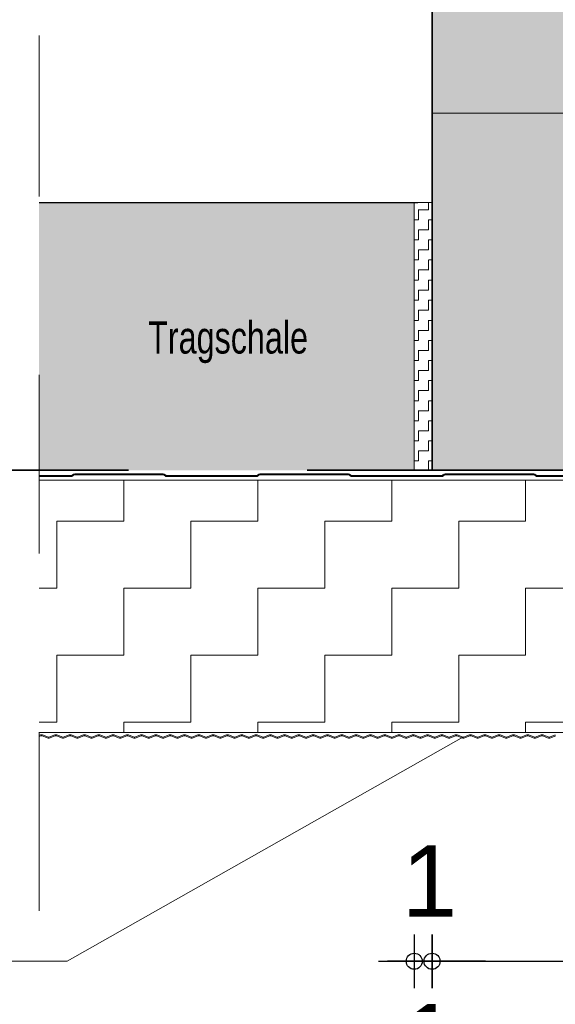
# Model space of a CAD drawing. Header units: metres. Extents: x 1316.5 to 1415.3, y -94.1 to -52.
# Tile 603 of 656: x 1410.279 to 1410.579, y -71.258 to -70.707. Entities that reach past the tile are written whole.
import ezdxf

# ---------------------------------------------------------------- set-up
doc = ezdxf.new("R2010")
doc.units = ezdxf.units.M
doc.header["$PDMODE"] = 65
for name, pattern in [('AUSGEZOGEN', [0]), ('GETRENNT2_S6', [0.12, 0.07, -0.01, 0.01, -0.01, 0.01, -0.01]), ('STRICHLINIE2_S3', [0.055, 0.04, -0.015]), ('STRICHPUNKT2_S5', [0.1, 0.07, -0.01, 0.01, -0.01])]:
    doc.linetypes.add(name, pattern=pattern)
doc.layers.add('XR$5$_42143', color=7, linetype='Continuous')
doc.layers.add('XR$5$_42154', color=7, linetype='Continuous')
for name, color, linetype, lineweight in [('XR$5$Achsen', 4, 'AUSGEZOGEN', 13), ('XR$5$Fenster', 3, 'AUSGEZOGEN', 18), ('XR$5$Maßlinie 1_50', 7, 'AUSGEZOGEN', 25), ('XR$5$Muster', 4, 'AUSGEZOGEN', 13), ('XR$5$Möblierung', 4, 'AUSGEZOGEN', 13), ('XR$5$STANDARD_1', 7, 'AUSGEZOGEN', 25), ('XR$5$Text 1_100', 3, 'AUSGEZOGEN', 18), ('XR$5$Türen', 3, 'AUSGEZOGEN', 18), ('XR$5$Wand Mauerwerk nt', 7, 'AUSGEZOGEN', 25), ('XR$5$Wand Mauerwerk tr_1', 42, 'AUSGEZOGEN', 18)]:
    doc.layers.add(name, color=color, linetype=linetype, lineweight=lineweight)
doc.styles.add('ARIAL', font='arial.ttf')
doc.dimstyles.new('DIMSTYLE_4', dxfattribs={"dimtxt": 0.04, "dimasz": 0.03, "dimexe": 0, "dimexo": 1e-06, "dimgap": 0.02, "dimtad": 2, "dimdec": 1, "dimlfac": 100, "dimrnd": 0.5, "dimzin": 4, "dimdsep": 46, "dimtxsty": 'ARIAL', "dimblk1": 'ALL_ML_KREIS', "dimblk2": 'ALL_ML_KREIS', "dimsah": 1, "dimcen": 0, "dimse1": 1, "dimse2": 1, "dimclrd": 7, "dimclre": 7, "dimclrt": 7, "dimadec": 0, "dimazin": 0, "dimtfac": 1, "dimtdec": 0, "dimtix": 1, "dimtmove": 2, "dimatfit": 3, "dimfxl": 0, "dimtzin": 0, "dimlwd": 0, "dimlwe": 25, "dimarcsym": 0})
doc.dimstyles.new('DIMSTYLE_5', dxfattribs={"dimtxt": 0.04, "dimasz": 0.03, "dimexe": 0, "dimexo": 1e-06, "dimgap": 0.02, "dimtad": 2, "dimdec": 1, "dimlfac": 100, "dimrnd": 0.5, "dimzin": 4, "dimdsep": 46, "dimtxsty": 'ARIAL', "dimblk1": 'ALL_ML_KREIS', "dimblk2": 'ALL_ML_KREIS', "dimsah": 1, "dimcen": 0, "dimse1": 1, "dimse2": 1, "dimclrd": 7, "dimclre": 7, "dimclrt": 7, "dimadec": 0, "dimazin": 0, "dimtfac": 1, "dimtdec": 0, "dimtix": 1, "dimtmove": 2, "dimatfit": 3, "dimfxl": 0, "dimtvp": 1.2, "dimtzin": 0, "dimlwd": 0, "dimlwe": 25, "dimarcsym": 0})

# ---------------------------------------------------------------- blocks, each defined once
blk = doc.blocks.new('ALL_ML_KREIS')
at = {"color": 0, "linetype": 'ByBlock', "lineweight": -2}
for p, q in [((0, -0.5), (0, 0.5)), ((-1, 0), (0.5, 0))]:
    blk.add_line(p, q, dxfattribs=at)
blk.add_circle((0, 0), 0.15, dxfattribs=at)
blk = doc.blocks.new('*D553')
at = {"layer": 'DEFPOINTS', "color": 7, "linetype": 'AUSGEZOGEN', "lineweight": 25, "transparency": 33554687}
for p in [(1410.50011, -71.02098), (1410.51011, -71.02098), (1410.50011, -71.23385)]:
    blk.add_point(p, dxfattribs=at)
at = {"layer": 'XR$5$Maßlinie 1_50', "color": 7, "linetype": 'AUSGEZOGEN', "lineweight": -2, "transparency": 33554687}
blk.add_line((1410.50011, -71.23385), (1410.51011, -71.23385), dxfattribs=at)
at = {"layer": 'XR$5$Maßlinie 1_50', "color": 7, "linetype": 'AUSGEZOGEN', "lineweight": 25, "transparency": 33554687, "xscale": 0.03, "yscale": 0.03, "zscale": 0.03}
blk.add_blockref('ALL_ML_KREIS', (1410.51011, -71.23385), dxfattribs=at)
at = {"layer": 'XR$5$Maßlinie 1_50', "color": 7, "linetype": 'AUSGEZOGEN', "lineweight": 25, "transparency": 33554687, "xscale": 0.03, "yscale": 0.03, "zscale": 0.03, "rotation": 180}
blk.add_blockref('ALL_ML_KREIS', (1410.50011, -71.23385), dxfattribs=at)
at = {"layer": 'XR$5$Maßlinie 1_50', "color": 7, "linetype": 'AUSGEZOGEN', "lineweight": 25, "transparency": 33554687, "insert": (1410.5087, -71.18885), "char_height": 0.04, "width": 0.12, "attachment_point": 5, "style": 'ARIAL'}
blk.add_mtext('\\A1;{\\A1;{1\\H0.026400;\\S^ ;}}', dxfattribs=at)
blk = doc.blocks.new('*D554')
at = {"layer": 'DEFPOINTS', "color": 7, "linetype": 'AUSGEZOGEN', "lineweight": 25, "transparency": 33554687}
for p in [(1410.51011, -71.02098), (1411.21011, -71.02098), (1410.51011, -71.23385)]:
    blk.add_point(p, dxfattribs=at)
at = {"layer": 'XR$5$Maßlinie 1_50', "color": 7, "linetype": 'AUSGEZOGEN', "lineweight": -2, "transparency": 33554687}
blk.add_line((1410.51011, -71.23385), (1411.21011, -71.23385), dxfattribs=at)
at = {"layer": 'XR$5$Maßlinie 1_50', "color": 7, "linetype": 'AUSGEZOGEN', "lineweight": 25, "transparency": 33554687, "xscale": 0.03, "yscale": 0.03, "zscale": 0.03, "rotation": 180}
blk.add_blockref('ALL_ML_KREIS', (1410.51011, -71.23385), dxfattribs=at)
at = {"layer": 'XR$5$Maßlinie 1_50', "color": 7, "linetype": 'AUSGEZOGEN', "lineweight": 25, "transparency": 33554687, "xscale": 0.03, "yscale": 0.03, "zscale": 0.03}
blk.add_blockref('ALL_ML_KREIS', (1411.21011, -71.23385), dxfattribs=at)
at = {"layer": 'XR$5$Maßlinie 1_50', "color": 7, "linetype": 'AUSGEZOGEN', "lineweight": 25, "transparency": 33554687, "insert": (1410.85837, -71.20316), "char_height": 0.04, "width": 0.16, "attachment_point": 5, "style": 'ARIAL'}
blk.add_mtext('\\A1;{\\A1;{70\\H0.026400;\\S^ ;}}', dxfattribs=at)
blk = doc.blocks.new('*D556')
at = {"layer": 'DEFPOINTS', "color": 7, "linetype": 'AUSGEZOGEN', "lineweight": 25, "transparency": 33554687}
for p in [(1410.50011, -71.02098), (1410.51011, -71.14453), (1410.50011, -71.3227)]:
    blk.add_point(p, dxfattribs=at)
at = {"layer": 'XR$5$Maßlinie 1_50', "color": 7, "linetype": 'AUSGEZOGEN', "lineweight": -2, "transparency": 33554687}
blk.add_line((1410.50011, -71.3227), (1410.51011, -71.3227), dxfattribs=at)
at = {"layer": 'XR$5$Maßlinie 1_50', "color": 7, "linetype": 'AUSGEZOGEN', "lineweight": 25, "transparency": 33554687, "xscale": 0.03, "yscale": 0.03, "zscale": 0.03}
blk.add_blockref('ALL_ML_KREIS', (1410.51011, -71.3227), dxfattribs=at)
at = {"layer": 'XR$5$Maßlinie 1_50', "color": 7, "linetype": 'AUSGEZOGEN', "lineweight": 25, "transparency": 33554687, "xscale": 0.03, "yscale": 0.03, "zscale": 0.03, "rotation": 180}
blk.add_blockref('ALL_ML_KREIS', (1410.50011, -71.3227), dxfattribs=at)
at = {"layer": 'XR$5$Maßlinie 1_50', "color": 7, "linetype": 'AUSGEZOGEN', "lineweight": 25, "transparency": 33554687, "insert": (1410.5087, -71.2777), "char_height": 0.04, "width": 0.12, "attachment_point": 5, "style": 'ARIAL'}
blk.add_mtext('\\A1;{\\A1;{1\\H0.026400;\\S^ ;}}', dxfattribs=at)
blk = doc.blocks.new('*D557')
at = {"layer": 'DEFPOINTS', "color": 7, "linetype": 'AUSGEZOGEN', "lineweight": 25, "transparency": 33554687}
for p in [(1410.85511, -71.1302), (1410.51011, -71.14453), (1410.51011, -71.3227)]:
    blk.add_point(p, dxfattribs=at)
at = {"layer": 'XR$5$Maßlinie 1_50', "color": 7, "linetype": 'AUSGEZOGEN', "lineweight": -2, "transparency": 33554687}
blk.add_line((1410.51011, -71.3227), (1410.85511, -71.3227), dxfattribs=at)
at = {"layer": 'XR$5$Maßlinie 1_50', "color": 7, "linetype": 'AUSGEZOGEN', "lineweight": 25, "transparency": 33554687, "xscale": 0.03, "yscale": 0.03, "zscale": 0.03, "rotation": 180}
blk.add_blockref('ALL_ML_KREIS', (1410.51011, -71.3227), dxfattribs=at)
at = {"layer": 'XR$5$Maßlinie 1_50', "color": 7, "linetype": 'AUSGEZOGEN', "lineweight": 25, "transparency": 33554687, "xscale": 0.03, "yscale": 0.03, "zscale": 0.03}
blk.add_blockref('ALL_ML_KREIS', (1410.85511, -71.3227), dxfattribs=at)
at = {"layer": 'XR$5$Maßlinie 1_50', "color": 7, "linetype": 'AUSGEZOGEN', "lineweight": 25, "transparency": 33554687, "insert": (1410.69888, -71.29199), "char_height": 0.04, "width": 0.16, "attachment_point": 5, "style": 'ARIAL'}
blk.add_mtext('\\A1;{\\A1;{34\\H0.026400;\\S5^ ;}}', dxfattribs=at)
blk = doc.blocks.new('*D561')
at = {"layer": 'DEFPOINTS', "color": 7, "linetype": 'AUSGEZOGEN', "lineweight": 25, "transparency": 33554687}
for p in [(1410.51011, -70.95898), (1410.16325, -71.10898), (1410.29001, -71.10898)]:
    blk.add_point(p, dxfattribs=at)
at = {"layer": 'XR$5$Maßlinie 1_50', "color": 7, "linetype": 'AUSGEZOGEN', "lineweight": -2, "transparency": 33554687}
blk.add_line((1410.16325, -71.10898), (1410.16325, -70.95898), dxfattribs=at)
at = {"layer": 'XR$5$Maßlinie 1_50', "color": 7, "linetype": 'AUSGEZOGEN', "lineweight": 25, "transparency": 33554687, "xscale": 0.03, "yscale": 0.03, "zscale": 0.03}
for p, rotation in [((1410.16325, -70.95898), 90), ((1410.16325, -71.10898), 270)]:
    blk.add_blockref('ALL_ML_KREIS', p, dxfattribs=dict(at, rotation=rotation))
at = {"layer": 'XR$5$Maßlinie 1_50', "color": 7, "linetype": 'AUSGEZOGEN', "lineweight": 25, "transparency": 33554687, "insert": (1410.13257, -71.03594), "char_height": 0.04, "width": 0.16, "attachment_point": 5, "rotation": 90, "style": 'ARIAL'}
blk.add_mtext('\\A1;{\\A1;{15\\H0.026400;\\S^ ;}}', dxfattribs=at)
blk = doc.blocks.new('*D562')
at = {"layer": 'DEFPOINTS', "color": 7, "linetype": 'AUSGEZOGEN', "lineweight": 25, "transparency": 33554687}
for p in [(1410.51011, -70.55898), (1410.16325, -70.95898), (1410.51011, -70.95898)]:
    blk.add_point(p, dxfattribs=at)
at = {"layer": 'XR$5$Maßlinie 1_50', "color": 7, "linetype": 'AUSGEZOGEN', "lineweight": -2, "transparency": 33554687}
blk.add_line((1410.16325, -70.95898), (1410.16325, -70.55898), dxfattribs=at)
at = {"layer": 'XR$5$Maßlinie 1_50', "color": 7, "linetype": 'AUSGEZOGEN', "lineweight": 25, "transparency": 33554687, "xscale": 0.03, "yscale": 0.03, "zscale": 0.03}
for p, rotation in [((1410.16325, -70.55898), 90), ((1410.16325, -70.95898), 270)]:
    blk.add_blockref('ALL_ML_KREIS', p, dxfattribs=dict(at, rotation=rotation))
at = {"layer": 'XR$5$Maßlinie 1_50', "color": 7, "linetype": 'AUSGEZOGEN', "lineweight": 25, "transparency": 33554687, "insert": (1410.13257, -70.76072), "char_height": 0.04, "width": 0.16, "attachment_point": 5, "rotation": 90, "style": 'ARIAL'}
blk.add_mtext('\\A1;{\\A1;{40\\H0.026400;\\S^ ;}}', dxfattribs=at)

msp = doc.modelspace()

# ---------------------------------------------------------------- hatches: boundary and pattern name
at = {"layer": 'XR$5$Fenster', "linetype": 'AUSGEZOGEN', "lineweight": 13, "true_color": 0xd4d4d4, "transparency": 33554687}
msp.add_hatch(color=254, dxfattribs=at).paths.add_polyline_path([(1410.50011, -70.95898), (1410.50011, -70.80898), (1410.29001, -70.80898), (1410.29001, -70.95898)])
at = {"layer": 'XR$5$Muster', "linetype": 'AUSGEZOGEN', "lineweight": 13, "transparency": 33554687}
h = msp.add_hatch(dxfattribs=at)
h.set_pattern_fill('MUSTER', color=4, scale=0.005625, angle=90, style=0, pattern_type=2)
h.set_pattern_definition([(90, (-0.01125, 0.01125), (-0.005625, 0.005625), [0.005625, -0.005625]), (180, (-0.01125, 0.01125), (-0.005625, -0.005625), [0.005625, -0.005625])])
h.paths.add_polyline_path([(1410.51011, -70.80898), (1410.50011, -70.80898), (1410.50011, -70.95898), (1410.51011, -70.95898)], flags=0)
h = msp.add_hatch(dxfattribs=at)
h.set_pattern_fill('MUSTER', color=4, scale=0.0375, angle=90, style=0, pattern_type=2)
h.set_pattern_definition([(90, (-0.075, 0.075), (-0.0375, 0.0375), [0.0375, -0.0375]), (180, (-0.075, 0.075), (-0.0375, -0.0375), [0.0375, -0.0375])])
h.paths.add_polyline_path([(1410.83511, -70.96442), (1410.29001, -70.96442), (1410.29001, -71.10583), (1410.83511, -71.10583)], flags=0)
at = {"layer": 'XR$5$Möblierung', "linetype": 'AUSGEZOGEN', "lineweight": 13, "transparency": 33554687}
msp.add_hatch(color=8, dxfattribs=at).paths.add_polyline_path([(1410.51011, -70.95898), (1411.21011, -70.95898), (1411.21011, -70.55898), (1410.51011, -70.55898)])

# ---------------------------------------------------------------- linework, layer by layer
at = {"layer": 'XR$5$_42143', "color": 30, "linetype": 'AUSGEZOGEN', "lineweight": 13, "transparency": 33554687}
for p, q in [((1410.30767, -70.96198), (1410.29001, -70.96198)), ((1410.29001, -70.96253), (1410.30767, -70.96253)), ((1410.30881, -70.96144), (1410.3087, -70.96155)), ((1410.30909, -70.96194), (1410.3092, -70.96183)), ((1410.35949, -70.96098), (1410.30994, -70.96098)), ((1410.30994, -70.96153), (1410.35949, -70.96153)), ((1410.36024, -70.96183), (1410.36034, -70.96194)), ((1410.36073, -70.96155), (1410.36063, -70.96144)), ((1410.41144, -70.96198), (1410.36176, -70.96198)), ((1410.36176, -70.96253), (1410.41144, -70.96253)), ((1410.41257, -70.96144), (1410.41246, -70.96155)), ((1410.41285, -70.96194), (1410.41296, -70.96183)), ((1410.46326, -70.96098), (1410.4137, -70.96098)), ((1410.4137, -70.96153), (1410.46326, -70.96153)), ((1410.464, -70.96183), (1410.46411, -70.96194)), ((1410.4645, -70.96155), (1410.46439, -70.96144)), ((1410.5152, -70.96198), (1410.46552, -70.96198)), ((1410.46552, -70.96253), (1410.5152, -70.96253)), ((1410.51634, -70.96144), (1410.51623, -70.96155)), ((1410.51662, -70.96194), (1410.51672, -70.96183)), ((1410.56702, -70.96098), (1410.51747, -70.96098)), ((1410.51747, -70.96153), (1410.56702, -70.96153)), ((1410.56777, -70.96183), (1410.56787, -70.96194)), ((1410.56826, -70.96155), (1410.56816, -70.96144)), ((1410.61897, -70.96198), (1410.56929, -70.96198)), ((1410.56929, -70.96253), (1410.61897, -70.96253)), ((1410.29001, -71.10742), (1410.29083, -71.10712)), ((1410.29105, -71.10771), (1410.29001, -71.10809)), ((1410.29505, -71.10892), (1410.29173, -71.10771)), ((1410.29194, -71.10712), (1410.29526, -71.10832)), ((1410.29552, -71.10832), (1410.29884, -71.10712)), ((1410.29905, -71.10771), (1410.29573, -71.10892)), ((1410.30306, -71.10892), (1410.29974, -71.10771)), ((1410.29995, -71.10712), (1410.30327, -71.10832)), ((1410.30353, -71.10832), (1410.30685, -71.10712)), ((1410.30706, -71.10771), (1410.30374, -71.10892)), ((1410.31107, -71.10892), (1410.30775, -71.10771)), ((1410.30796, -71.10712), (1410.31128, -71.10832)), ((1410.31153, -71.10832), (1410.31486, -71.10712)), ((1410.31507, -71.10771), (1410.31175, -71.10892)), ((1410.31908, -71.10892), (1410.31575, -71.10771)), ((1410.31597, -71.10712), (1410.31929, -71.10832)), ((1410.31954, -71.10832), (1410.32286, -71.10712)), ((1410.32308, -71.10771), (1410.31976, -71.10892)), ((1410.32708, -71.10892), (1410.32376, -71.10771)), ((1410.32398, -71.10712), (1410.3273, -71.10832)), ((1410.32755, -71.10832), (1410.33087, -71.10712)), ((1410.33109, -71.10771), (1410.32777, -71.10892)), ((1410.33509, -71.10892), (1410.33177, -71.10771)), ((1410.33199, -71.10712), (1410.33531, -71.10832)), ((1410.33556, -71.10832), (1410.33888, -71.10712)), ((1410.3391, -71.10771), (1410.33578, -71.10892)), ((1410.3431, -71.10892), (1410.33978, -71.10771)), ((1410.34, -71.10712), (1410.34332, -71.10832)), ((1410.34357, -71.10832), (1410.34689, -71.10712)), ((1410.34711, -71.10771), (1410.34378, -71.10892)), ((1410.35111, -71.10892), (1410.34779, -71.10771)), ((1410.348, -71.10712), (1410.35133, -71.10832)), ((1410.35158, -71.10832), (1410.3549, -71.10712)), ((1410.35511, -71.10771), (1410.35179, -71.10892)), ((1410.35912, -71.10892), (1410.3558, -71.10771)), ((1410.35601, -71.10712), (1410.35933, -71.10832)), ((1410.35959, -71.10832), (1410.36291, -71.10712)), ((1410.36312, -71.10771), (1410.3598, -71.10892)), ((1410.36713, -71.10892), (1410.36381, -71.10771)), ((1410.36402, -71.10712), (1410.36734, -71.10832)), ((1410.3676, -71.10832), (1410.37092, -71.10712)), ((1410.37113, -71.10771), (1410.36781, -71.10892)), ((1410.37514, -71.10892), (1410.37181, -71.10771)), ((1410.37203, -71.10712), (1410.37535, -71.10832)), ((1410.3756, -71.10832), (1410.37892, -71.10712)), ((1410.37914, -71.10771), (1410.37582, -71.10892)), ((1410.38314, -71.10892), (1410.37982, -71.10771)), ((1410.38004, -71.10712), (1410.38336, -71.10832)), ((1410.38361, -71.10832), (1410.38693, -71.10712)), ((1410.38715, -71.10771), (1410.38383, -71.10892)), ((1410.39115, -71.10892), (1410.38783, -71.10771)), ((1410.38805, -71.10712), (1410.39137, -71.10832)), ((1410.39162, -71.10832), (1410.39494, -71.10712)), ((1410.39516, -71.10771), (1410.39184, -71.10892)), ((1410.39916, -71.10892), (1410.39584, -71.10771)), ((1410.39606, -71.10712), (1410.39938, -71.10832)), ((1410.39963, -71.10832), (1410.40295, -71.10712)), ((1410.40317, -71.10771), (1410.39985, -71.10892)), ((1410.40717, -71.10892), (1410.40385, -71.10771)), ((1410.40406, -71.10712), (1410.40739, -71.10832)), ((1410.40764, -71.10832), (1410.41096, -71.10712)), ((1410.41117, -71.10771), (1410.40785, -71.10892)), ((1410.41518, -71.10892), (1410.41186, -71.10771)), ((1410.41207, -71.10712), (1410.41539, -71.10832)), ((1410.41565, -71.10832), (1410.41897, -71.10712)), ((1410.41918, -71.10771), (1410.41586, -71.10892)), ((1410.42319, -71.10892), (1410.41987, -71.10771)), ((1410.42008, -71.10712), (1410.4234, -71.10832)), ((1410.42366, -71.10832), (1410.42698, -71.10712)), ((1410.42719, -71.10771), (1410.42387, -71.10892)), ((1410.4312, -71.10892), (1410.42788, -71.10771)), ((1410.42809, -71.10712), (1410.43141, -71.10832)), ((1410.43166, -71.10832), (1410.43499, -71.10712)), ((1410.4352, -71.10771), (1410.43188, -71.10892)), ((1410.43921, -71.10892), (1410.43588, -71.10771)), ((1410.4361, -71.10712), (1410.43942, -71.10832)), ((1410.43967, -71.10832), (1410.44299, -71.10712)), ((1410.44321, -71.10771), (1410.43989, -71.10892)), ((1410.44721, -71.10892), (1410.44389, -71.10771)), ((1410.44411, -71.10712), (1410.44743, -71.10832)), ((1410.44768, -71.10832), (1410.451, -71.10712)), ((1410.45122, -71.10771), (1410.4479, -71.10892)), ((1410.45522, -71.10892), (1410.4519, -71.10771)), ((1410.45212, -71.10712), (1410.45544, -71.10832)), ((1410.45569, -71.10832), (1410.45901, -71.10712)), ((1410.45923, -71.10771), (1410.45591, -71.10892)), ((1410.46323, -71.10892), (1410.45991, -71.10771)), ((1410.46013, -71.10712), (1410.46345, -71.10832)), ((1410.4637, -71.10832), (1410.46702, -71.10712)), ((1410.46724, -71.10771), (1410.46391, -71.10892)), ((1410.47124, -71.10892), (1410.46792, -71.10771)), ((1410.46813, -71.10712), (1410.47146, -71.10832)), ((1410.47171, -71.10832), (1410.47503, -71.10712)), ((1410.47524, -71.10771), (1410.47192, -71.10892)), ((1410.47925, -71.10892), (1410.47593, -71.10771)), ((1410.47614, -71.10712), (1410.47946, -71.10832)), ((1410.47972, -71.10832), (1410.48304, -71.10712)), ((1410.48325, -71.10771), (1410.47993, -71.10892)), ((1410.48726, -71.10892), (1410.48394, -71.10771)), ((1410.48415, -71.10712), (1410.48747, -71.10832)), ((1410.48773, -71.10832), (1410.49105, -71.10712)), ((1410.49126, -71.10771), (1410.48794, -71.10892)), ((1410.49527, -71.10892), (1410.49194, -71.10771)), ((1410.49216, -71.10712), (1410.49548, -71.10832)), ((1410.49573, -71.10832), (1410.49905, -71.10712)), ((1410.49927, -71.10771), (1410.49595, -71.10892)), ((1410.50327, -71.10892), (1410.49995, -71.10771)), ((1410.50017, -71.10712), (1410.50349, -71.10832)), ((1410.50374, -71.10832), (1410.50706, -71.10712)), ((1410.50728, -71.10771), (1410.50396, -71.10892)), ((1410.51128, -71.10892), (1410.50796, -71.10771)), ((1410.50818, -71.10712), (1410.5115, -71.10832)), ((1410.51175, -71.10832), (1410.51507, -71.10712)), ((1410.51529, -71.10771), (1410.51197, -71.10892)), ((1410.51929, -71.10892), (1410.51597, -71.10771)), ((1410.51619, -71.10712), (1410.51951, -71.10832)), ((1410.51976, -71.10832), (1410.52308, -71.10712)), ((1410.5233, -71.10771), (1410.51998, -71.10892)), ((1410.5273, -71.10892), (1410.52398, -71.10771)), ((1410.52419, -71.10712), (1410.52752, -71.10832)), ((1410.52777, -71.10832), (1410.53109, -71.10712)), ((1410.5313, -71.10771), (1410.52798, -71.10892)), ((1410.53531, -71.10892), (1410.53199, -71.10771)), ((1410.5322, -71.10712), (1410.53552, -71.10832)), ((1410.53578, -71.10832), (1410.5391, -71.10712)), ((1410.53931, -71.10771), (1410.53599, -71.10892)), ((1410.54332, -71.10892), (1410.54, -71.10771)), ((1410.54021, -71.10712), (1410.54353, -71.10832)), ((1410.54379, -71.10832), (1410.54711, -71.10712)), ((1410.54732, -71.10771), (1410.544, -71.10892)), ((1410.55133, -71.10892), (1410.54801, -71.10771)), ((1410.54822, -71.10712), (1410.55154, -71.10832)), ((1410.55179, -71.10832), (1410.55512, -71.10712)), ((1410.55533, -71.10771), (1410.55201, -71.10892)), ((1410.55933, -71.10892), (1410.55601, -71.10771)), ((1410.55623, -71.10712), (1410.55955, -71.10832)), ((1410.5598, -71.10832), (1410.56312, -71.10712)), ((1410.56334, -71.10771), (1410.56002, -71.10892)), ((1410.56734, -71.10892), (1410.56402, -71.10771)), ((1410.56424, -71.10712), (1410.56756, -71.10832)), ((1410.56781, -71.10832), (1410.57113, -71.10712)), ((1410.57135, -71.10771), (1410.56803, -71.10892)), ((1410.57535, -71.10892), (1410.57203, -71.10771)), ((1410.57225, -71.10712), (1410.57557, -71.10832)), ((1410.57582, -71.10832), (1410.57914, -71.10712)), ((1410.57936, -71.10771), (1410.57604, -71.10892))]:
    msp.add_line(p, q, dxfattribs=at)
for centre, radius, start, end in [((1410.30767, -70.96053), 0.00145, 270, 315), ((1410.30767, -70.96053), 0.002, 270, 315), ((1410.30994, -70.96258), 0.0016, 90, 135), ((1410.30994, -70.96258), 0.00105, 90, 135), ((1410.35949, -70.96258), 0.0016, 45, 90), ((1410.35949, -70.96258), 0.00105, 45, 90), ((1410.36176, -70.96053), 0.002, 225, 270), ((1410.36176, -70.96053), 0.00145, 225, 270), ((1410.41144, -70.96053), 0.00145, 270, 315), ((1410.41144, -70.96053), 0.002, 270, 315), ((1410.4137, -70.96258), 0.0016, 90, 135), ((1410.4137, -70.96258), 0.00105, 90, 135), ((1410.46326, -70.96258), 0.0016, 45, 90), ((1410.46326, -70.96258), 0.00105, 45, 90), ((1410.46552, -70.96053), 0.002, 225, 270), ((1410.46552, -70.96053), 0.00145, 225, 270), ((1410.5152, -70.96053), 0.00145, 270, 315), ((1410.5152, -70.96053), 0.002, 270, 315), ((1410.51747, -70.96258), 0.0016, 90, 135), ((1410.51747, -70.96258), 0.00105, 90, 135), ((1410.56702, -70.96258), 0.0016, 45, 90), ((1410.56702, -70.96258), 0.00105, 45, 90), ((1410.56929, -70.96053), 0.002, 225, 270), ((1410.56929, -70.96053), 0.00145, 225, 270), ((1410.29139, -71.10865), 0.00163, 70.0209, 109.9811), ((1410.29139, -71.10865), 0.001, 70.0209, 109.9811), ((1410.29539, -71.10798), 0.001, 250.0209, 289.9811), ((1410.29539, -71.10798), 0.00037, 250.0209, 289.9811), ((1410.2994, -71.10865), 0.00163, 70.0209, 109.9811), ((1410.2994, -71.10865), 0.001, 70.0209, 109.9811), ((1410.3034, -71.10798), 0.001, 250.0209, 289.9811), ((1410.3034, -71.10798), 0.00037, 250.0209, 289.9811), ((1410.3074, -71.10865), 0.00163, 70.0209, 109.9811), ((1410.3074, -71.10865), 0.00163, 70.0209, 109.9811), ((1410.3074, -71.10865), 0.001, 70.0209, 109.9811), ((1410.3074, -71.10865), 0.001, 70.0209, 109.9811), ((1410.31141, -71.10798), 0.001, 250.0209, 289.9811), ((1410.31141, -71.10798), 0.00037, 250.0209, 289.9811), ((1410.31541, -71.10865), 0.00163, 70.0209, 109.9811), ((1410.31541, -71.10865), 0.001, 70.0209, 109.9811), ((1410.31942, -71.10798), 0.001, 250.0209, 289.9811), ((1410.31942, -71.10798), 0.00037, 250.0209, 289.9811), ((1410.32342, -71.10865), 0.00163, 70.0209, 109.9811), ((1410.32342, -71.10865), 0.001, 70.0209, 109.9811), ((1410.32743, -71.10798), 0.001, 250.0209, 289.9811), ((1410.32743, -71.10798), 0.00037, 250.0209, 289.9811), ((1410.33143, -71.10865), 0.00163, 70.0209, 109.9811), ((1410.33143, -71.10865), 0.001, 70.0209, 109.9811), ((1410.33543, -71.10798), 0.001, 250.0209, 289.9811), ((1410.33543, -71.10798), 0.00037, 250.0209, 289.9811), ((1410.33944, -71.10865), 0.00163, 70.0209, 109.9811), ((1410.33944, -71.10865), 0.001, 70.0209, 109.9811), ((1410.34344, -71.10798), 0.001, 250.0209, 289.9811), ((1410.34344, -71.10798), 0.00037, 250.0209, 289.9811), ((1410.34745, -71.10865), 0.00163, 70.0209, 109.9811), ((1410.34745, -71.10865), 0.001, 70.0209, 109.9811), ((1410.35145, -71.10798), 0.001, 250.0209, 289.9811), ((1410.35145, -71.10798), 0.00037, 250.0209, 289.9811), ((1410.35546, -71.10865), 0.00163, 70.0209, 109.9811), ((1410.35546, -71.10865), 0.001, 70.0209, 109.9811), ((1410.35946, -71.10798), 0.001, 250.0209, 289.9811), ((1410.35946, -71.10798), 0.00037, 250.0209, 289.9811), ((1410.36346, -71.10865), 0.00163, 70.0209, 109.9811), ((1410.36346, -71.10865), 0.001, 70.0209, 109.9811), ((1410.36747, -71.10798), 0.001, 250.0209, 289.9811), ((1410.36747, -71.10798), 0.00037, 250.0209, 289.9811), ((1410.37147, -71.10865), 0.00163, 70.0209, 109.9811), ((1410.37147, -71.10865), 0.001, 70.0209, 109.9811), ((1410.37548, -71.10798), 0.001, 250.0209, 289.9811), ((1410.37548, -71.10798), 0.00037, 250.0209, 289.9811), ((1410.37948, -71.10865), 0.00163, 70.0209, 109.9811), ((1410.37948, -71.10865), 0.00163, 70.0209, 109.9811), ((1410.37948, -71.10865), 0.001, 70.0209, 109.9811), ((1410.37948, -71.10865), 0.001, 70.0209, 109.9811), ((1410.38349, -71.10798), 0.001, 250.0209, 289.9811), ((1410.38349, -71.10798), 0.00037, 250.0209, 289.9811), ((1410.38749, -71.10865), 0.00163, 70.0209, 109.9811), ((1410.38749, -71.10865), 0.001, 70.0209, 109.9811), ((1410.3915, -71.10798), 0.001, 250.0209, 289.9811), ((1410.3915, -71.10798), 0.00037, 250.0209, 289.9811), ((1410.3955, -71.10865), 0.00163, 70.0209, 109.9811), ((1410.3955, -71.10865), 0.001, 70.0209, 109.9811), ((1410.3995, -71.10798), 0.001, 250.0209, 289.9811), ((1410.3995, -71.10798), 0.00037, 250.0209, 289.9811), ((1410.40351, -71.10865), 0.00163, 70.0209, 109.9811), ((1410.40351, -71.10865), 0.001, 70.0209, 109.9811), ((1410.40751, -71.10798), 0.001, 250.0209, 289.9811), ((1410.40751, -71.10798), 0.00037, 250.0209, 289.9811), ((1410.41152, -71.10865), 0.00163, 70.0209, 109.9811), ((1410.41152, -71.10865), 0.001, 70.0209, 109.9811), ((1410.41552, -71.10798), 0.001, 250.0209, 289.9811), ((1410.41552, -71.10798), 0.00037, 250.0209, 289.9811), ((1410.41953, -71.10865), 0.00163, 70.0209, 109.9811), ((1410.41953, -71.10865), 0.001, 70.0209, 109.9811), ((1410.42353, -71.10798), 0.001, 250.0209, 289.9811), ((1410.42353, -71.10798), 0.00037, 250.0209, 289.9811), ((1410.42753, -71.10865), 0.00163, 70.0209, 109.9811), ((1410.42753, -71.10865), 0.001, 70.0209, 109.9811), ((1410.43154, -71.10798), 0.001, 250.0209, 289.9811), ((1410.43154, -71.10798), 0.00037, 250.0209, 289.9811), ((1410.43554, -71.10865), 0.00163, 70.0209, 109.9811), ((1410.43554, -71.10865), 0.001, 70.0209, 109.9811), ((1410.43955, -71.10798), 0.001, 250.0209, 289.9811), ((1410.43955, -71.10798), 0.00037, 250.0209, 289.9811), ((1410.44355, -71.10865), 0.00163, 70.0209, 109.9811), ((1410.44355, -71.10865), 0.001, 70.0209, 109.9811), ((1410.44756, -71.10798), 0.001, 250.0209, 289.9811), ((1410.44756, -71.10798), 0.00037, 250.0209, 289.9811), ((1410.45156, -71.10865), 0.00163, 70.0209, 109.9811), ((1410.45156, -71.10865), 0.00163, 70.0209, 109.9811), ((1410.45156, -71.10865), 0.001, 70.0209, 109.9811), ((1410.45156, -71.10865), 0.001, 70.0209, 109.9811), ((1410.45556, -71.10798), 0.001, 250.0209, 289.9811), ((1410.45556, -71.10798), 0.00037, 250.0209, 289.9811), ((1410.45957, -71.10865), 0.00163, 70.0209, 109.9811), ((1410.45957, -71.10865), 0.001, 70.0209, 109.9811), ((1410.46357, -71.10798), 0.001, 250.0209, 289.9811), ((1410.46357, -71.10798), 0.00037, 250.0209, 289.9811), ((1410.46758, -71.10865), 0.00163, 70.0209, 109.9811), ((1410.46758, -71.10865), 0.001, 70.0209, 109.9811), ((1410.47158, -71.10798), 0.001, 250.0209, 289.9811), ((1410.47158, -71.10798), 0.00037, 250.0209, 289.9811), ((1410.47559, -71.10865), 0.00163, 70.0209, 109.9811), ((1410.47559, -71.10865), 0.001, 70.0209, 109.9811), ((1410.47959, -71.10798), 0.001, 250.0209, 289.9811), ((1410.47959, -71.10798), 0.00037, 250.0209, 289.9811), ((1410.48359, -71.10865), 0.00163, 70.0209, 109.9811), ((1410.48359, -71.10865), 0.001, 70.0209, 109.9811), ((1410.4876, -71.10798), 0.001, 250.0209, 289.9811), ((1410.4876, -71.10798), 0.00037, 250.0209, 289.9811), ((1410.4916, -71.10865), 0.00163, 70.0209, 109.9811), ((1410.4916, -71.10865), 0.001, 70.0209, 109.9811), ((1410.49561, -71.10798), 0.001, 250.0209, 289.9811), ((1410.49561, -71.10798), 0.00037, 250.0209, 289.9811), ((1410.49961, -71.10865), 0.00163, 70.0209, 109.9811), ((1410.49961, -71.10865), 0.001, 70.0209, 109.9811), ((1410.50362, -71.10798), 0.001, 250.0209, 289.9811), ((1410.50362, -71.10798), 0.00037, 250.0209, 289.9811), ((1410.50762, -71.10865), 0.00163, 70.0209, 109.9811), ((1410.50762, -71.10865), 0.001, 70.0209, 109.9811), ((1410.51162, -71.10798), 0.001, 250.0209, 289.9811), ((1410.51162, -71.10798), 0.00037, 250.0209, 289.9811), ((1410.51563, -71.10865), 0.00163, 70.0209, 109.9811), ((1410.51563, -71.10865), 0.001, 70.0209, 109.9811), ((1410.51963, -71.10798), 0.001, 250.0209, 289.9811), ((1410.51963, -71.10798), 0.00037, 250.0209, 289.9811), ((1410.52364, -71.10865), 0.00163, 70.0209, 109.9811), ((1410.52364, -71.10865), 0.00163, 70.0209, 109.9811), ((1410.52364, -71.10865), 0.001, 70.0209, 109.9811), ((1410.52364, -71.10865), 0.001, 70.0209, 109.9811), ((1410.52764, -71.10798), 0.001, 250.0209, 289.9811), ((1410.52764, -71.10798), 0.00037, 250.0209, 289.9811), ((1410.53165, -71.10865), 0.00163, 70.0209, 109.9811), ((1410.53165, -71.10865), 0.001, 70.0209, 109.9811), ((1410.53565, -71.10798), 0.001, 250.0209, 289.9811), ((1410.53565, -71.10798), 0.00037, 250.0209, 289.9811), ((1410.53965, -71.10865), 0.00163, 70.0209, 109.9811), ((1410.53965, -71.10865), 0.001, 70.0209, 109.9811), ((1410.54366, -71.10798), 0.001, 250.0209, 289.9811), ((1410.54366, -71.10798), 0.00037, 250.0209, 289.9811), ((1410.54766, -71.10865), 0.00163, 70.0209, 109.9811), ((1410.54766, -71.10865), 0.001, 70.0209, 109.9811), ((1410.55167, -71.10798), 0.001, 250.0209, 289.9811), ((1410.55167, -71.10798), 0.00037, 250.0209, 289.9811), ((1410.55567, -71.10865), 0.00163, 70.0209, 109.9811), ((1410.55567, -71.10865), 0.001, 70.0209, 109.9811), ((1410.55968, -71.10798), 0.001, 250.0209, 289.9811), ((1410.55968, -71.10798), 0.00037, 250.0209, 289.9811), ((1410.56368, -71.10865), 0.00163, 70.0209, 109.9811), ((1410.56368, -71.10865), 0.001, 70.0209, 109.9811), ((1410.56769, -71.10798), 0.001, 250.0209, 289.9811), ((1410.56769, -71.10798), 0.00037, 250.0209, 289.9811), ((1410.57169, -71.10865), 0.00163, 70.0209, 109.9811), ((1410.57169, -71.10865), 0.001, 70.0209, 109.9811), ((1410.57569, -71.10798), 0.001, 250.0209, 289.9811), ((1410.57569, -71.10798), 0.00037, 250.0209, 289.9811)]:
    msp.add_arc(centre, radius, start, end, dxfattribs=at)
at = {"layer": 'XR$5$_42154', "color": 7, "linetype": 'STRICHLINIE2_S3', "lineweight": 13, "transparency": 33554687}
msp.add_line((1410.29001, -71.20563), (1410.29001, -70.71563), dxfattribs=at)
at = {"layer": 'XR$5$_42154', "color": 51, "linetype": 'AUSGEZOGEN', "lineweight": 13, "transparency": 33554687}
for p, q in [((1410.30767, -70.96253), (1410.29001, -70.96253)), ((1410.3092, -70.96183), (1410.30909, -70.96194)), ((1410.35949, -70.96153), (1410.30994, -70.96153)), ((1410.36034, -70.96194), (1410.36024, -70.96183)), ((1410.41144, -70.96253), (1410.36176, -70.96253)), ((1410.41296, -70.96183), (1410.41285, -70.96194)), ((1410.46326, -70.96153), (1410.4137, -70.96153)), ((1410.46411, -70.96194), (1410.464, -70.96183)), ((1410.5152, -70.96253), (1410.46552, -70.96253)), ((1410.51672, -70.96183), (1410.51662, -70.96194)), ((1410.56702, -70.96153), (1410.51747, -70.96153)), ((1410.56787, -70.96194), (1410.56777, -70.96183)), ((1410.61897, -70.96253), (1410.56929, -70.96253)), ((1410.29083, -71.10712), (1410.29001, -71.10742)), ((1410.29526, -71.10832), (1410.29194, -71.10712)), ((1410.29884, -71.10712), (1410.29552, -71.10832)), ((1410.30327, -71.10832), (1410.29995, -71.10712)), ((1410.30685, -71.10712), (1410.30353, -71.10832)), ((1410.31128, -71.10832), (1410.30796, -71.10712)), ((1410.31486, -71.10712), (1410.31153, -71.10832)), ((1410.31929, -71.10832), (1410.31597, -71.10712)), ((1410.32286, -71.10712), (1410.31954, -71.10832)), ((1410.3273, -71.10832), (1410.32398, -71.10712)), ((1410.33087, -71.10712), (1410.32755, -71.10832)), ((1410.33531, -71.10832), (1410.33199, -71.10712)), ((1410.33888, -71.10712), (1410.33556, -71.10832)), ((1410.34332, -71.10832), (1410.34, -71.10712)), ((1410.34689, -71.10712), (1410.34357, -71.10832)), ((1410.35133, -71.10832), (1410.348, -71.10712)), ((1410.3549, -71.10712), (1410.35158, -71.10832)), ((1410.35933, -71.10832), (1410.35601, -71.10712)), ((1410.36291, -71.10712), (1410.35959, -71.10832)), ((1410.36734, -71.10832), (1410.36402, -71.10712)), ((1410.37092, -71.10712), (1410.3676, -71.10832)), ((1410.37535, -71.10832), (1410.37203, -71.10712)), ((1410.37892, -71.10712), (1410.3756, -71.10832)), ((1410.38336, -71.10832), (1410.38004, -71.10712)), ((1410.38693, -71.10712), (1410.38361, -71.10832)), ((1410.39137, -71.10832), (1410.38805, -71.10712)), ((1410.39494, -71.10712), (1410.39162, -71.10832)), ((1410.39938, -71.10832), (1410.39606, -71.10712)), ((1410.40295, -71.10712), (1410.39963, -71.10832)), ((1410.40739, -71.10832), (1410.40406, -71.10712)), ((1410.41096, -71.10712), (1410.40764, -71.10832)), ((1410.41539, -71.10832), (1410.41207, -71.10712)), ((1410.41897, -71.10712), (1410.41565, -71.10832)), ((1410.4234, -71.10832), (1410.42008, -71.10712)), ((1410.42698, -71.10712), (1410.42366, -71.10832)), ((1410.43141, -71.10832), (1410.42809, -71.10712)), ((1410.43499, -71.10712), (1410.43166, -71.10832)), ((1410.43942, -71.10832), (1410.4361, -71.10712)), ((1410.44299, -71.10712), (1410.43967, -71.10832)), ((1410.44743, -71.10832), (1410.44411, -71.10712)), ((1410.451, -71.10712), (1410.44768, -71.10832)), ((1410.45544, -71.10832), (1410.45212, -71.10712)), ((1410.45901, -71.10712), (1410.45569, -71.10832)), ((1410.46345, -71.10832), (1410.46013, -71.10712)), ((1410.46702, -71.10712), (1410.4637, -71.10832)), ((1410.47146, -71.10832), (1410.46813, -71.10712)), ((1410.47503, -71.10712), (1410.47171, -71.10832)), ((1410.47946, -71.10832), (1410.47614, -71.10712)), ((1410.48304, -71.10712), (1410.47972, -71.10832)), ((1410.48747, -71.10832), (1410.48415, -71.10712)), ((1410.49105, -71.10712), (1410.48773, -71.10832)), ((1410.49548, -71.10832), (1410.49216, -71.10712)), ((1410.49905, -71.10712), (1410.49573, -71.10832)), ((1410.50349, -71.10832), (1410.50017, -71.10712)), ((1410.50706, -71.10712), (1410.50374, -71.10832)), ((1410.5115, -71.10832), (1410.50818, -71.10712)), ((1410.51507, -71.10712), (1410.51175, -71.10832)), ((1410.51951, -71.10832), (1410.51619, -71.10712)), ((1410.52308, -71.10712), (1410.51976, -71.10832)), ((1410.52752, -71.10832), (1410.52419, -71.10712)), ((1410.53109, -71.10712), (1410.52777, -71.10832)), ((1410.53552, -71.10832), (1410.5322, -71.10712)), ((1410.5391, -71.10712), (1410.53578, -71.10832)), ((1410.54353, -71.10832), (1410.54021, -71.10712)), ((1410.54711, -71.10712), (1410.54379, -71.10832)), ((1410.55154, -71.10832), (1410.54822, -71.10712)), ((1410.55512, -71.10712), (1410.55179, -71.10832)), ((1410.55955, -71.10832), (1410.55623, -71.10712)), ((1410.56312, -71.10712), (1410.5598, -71.10832)), ((1410.56756, -71.10832), (1410.56424, -71.10712)), ((1410.57113, -71.10712), (1410.56781, -71.10832)), ((1410.57557, -71.10832), (1410.57225, -71.10712)), ((1410.57914, -71.10712), (1410.57582, -71.10832))]:
    msp.add_line(p, q, dxfattribs=at)
for centre, radius, start, end in [((1410.30767, -70.96053), 0.002, 270, 315), ((1410.30994, -70.96258), 0.00105, 90, 135), ((1410.35949, -70.96258), 0.00105, 45, 90), ((1410.36176, -70.96053), 0.002, 225, 270), ((1410.41144, -70.96053), 0.002, 270, 315), ((1410.4137, -70.96258), 0.00105, 90, 135), ((1410.46326, -70.96258), 0.00105, 45, 90), ((1410.46552, -70.96053), 0.002, 225, 270), ((1410.5152, -70.96053), 0.002, 270, 315), ((1410.51747, -70.96258), 0.00105, 90, 135), ((1410.56702, -70.96258), 0.00105, 45, 90), ((1410.56929, -70.96053), 0.002, 225, 270), ((1410.29139, -71.10865), 0.00163, 70.0209, 109.9811), ((1410.29539, -71.10798), 0.00037, 250.0209, 289.9811), ((1410.2994, -71.10865), 0.00163, 70.0209, 109.9811), ((1410.3034, -71.10798), 0.00037, 250.0209, 289.9811), ((1410.3074, -71.10865), 0.00163, 70.0209, 109.9811), ((1410.3074, -71.10865), 0.00163, 70.0209, 109.9811), ((1410.31141, -71.10798), 0.00037, 250.0209, 289.9811), ((1410.31541, -71.10865), 0.00163, 70.0209, 109.9811), ((1410.31942, -71.10798), 0.00037, 250.0209, 289.9811), ((1410.32342, -71.10865), 0.00163, 70.0209, 109.9811), ((1410.32743, -71.10798), 0.00037, 250.0209, 289.9811), ((1410.33143, -71.10865), 0.00163, 70.0209, 109.9811), ((1410.33543, -71.10798), 0.00037, 250.0209, 289.9811), ((1410.33944, -71.10865), 0.00163, 70.0209, 109.9811), ((1410.34344, -71.10798), 0.00037, 250.0209, 289.9811), ((1410.34745, -71.10865), 0.00163, 70.0209, 109.9811), ((1410.35145, -71.10798), 0.00037, 250.0209, 289.9811), ((1410.35546, -71.10865), 0.00163, 70.0209, 109.9811), ((1410.35946, -71.10798), 0.00037, 250.0209, 289.9811), ((1410.36346, -71.10865), 0.00163, 70.0209, 109.9811), ((1410.36747, -71.10798), 0.00037, 250.0209, 289.9811), ((1410.37147, -71.10865), 0.00163, 70.0209, 109.9811), ((1410.37548, -71.10798), 0.00037, 250.0209, 289.9811), ((1410.37948, -71.10865), 0.00163, 70.0209, 109.9811), ((1410.37948, -71.10865), 0.00163, 70.0209, 109.9811), ((1410.38349, -71.10798), 0.00037, 250.0209, 289.9811), ((1410.38749, -71.10865), 0.00163, 70.0209, 109.9811), ((1410.3915, -71.10798), 0.00037, 250.0209, 289.9811), ((1410.3955, -71.10865), 0.00163, 70.0209, 109.9811), ((1410.3995, -71.10798), 0.00037, 250.0209, 289.9811), ((1410.40351, -71.10865), 0.00163, 70.0209, 109.9811), ((1410.40751, -71.10798), 0.00037, 250.0209, 289.9811), ((1410.41152, -71.10865), 0.00163, 70.0209, 109.9811), ((1410.41552, -71.10798), 0.00037, 250.0209, 289.9811), ((1410.41953, -71.10865), 0.00163, 70.0209, 109.9811), ((1410.42353, -71.10798), 0.00037, 250.0209, 289.9811), ((1410.42753, -71.10865), 0.00163, 70.0209, 109.9811), ((1410.43154, -71.10798), 0.00037, 250.0209, 289.9811), ((1410.43554, -71.10865), 0.00163, 70.0209, 109.9811), ((1410.43955, -71.10798), 0.00037, 250.0209, 289.9811), ((1410.44355, -71.10865), 0.00163, 70.0209, 109.9811), ((1410.44756, -71.10798), 0.00037, 250.0209, 289.9811), ((1410.45156, -71.10865), 0.00163, 70.0209, 109.9811), ((1410.45156, -71.10865), 0.00163, 70.0209, 109.9811), ((1410.45556, -71.10798), 0.00037, 250.0209, 289.9811), ((1410.45957, -71.10865), 0.00163, 70.0209, 109.9811), ((1410.46357, -71.10798), 0.00037, 250.0209, 289.9811), ((1410.46758, -71.10865), 0.00163, 70.0209, 109.9811), ((1410.47158, -71.10798), 0.00037, 250.0209, 289.9811), ((1410.47559, -71.10865), 0.00163, 70.0209, 109.9811), ((1410.47959, -71.10798), 0.00037, 250.0209, 289.9811), ((1410.48359, -71.10865), 0.00163, 70.0209, 109.9811), ((1410.4876, -71.10798), 0.00037, 250.0209, 289.9811), ((1410.4916, -71.10865), 0.00163, 70.0209, 109.9811), ((1410.49561, -71.10798), 0.00037, 250.0209, 289.9811), ((1410.49961, -71.10865), 0.00163, 70.0209, 109.9811), ((1410.50362, -71.10798), 0.00037, 250.0209, 289.9811), ((1410.50762, -71.10865), 0.00163, 70.0209, 109.9811), ((1410.51162, -71.10798), 0.00037, 250.0209, 289.9811), ((1410.51563, -71.10865), 0.00163, 70.0209, 109.9811), ((1410.51963, -71.10798), 0.00037, 250.0209, 289.9811), ((1410.52364, -71.10865), 0.00163, 70.0209, 109.9811), ((1410.52364, -71.10865), 0.00163, 70.0209, 109.9811), ((1410.52764, -71.10798), 0.00037, 250.0209, 289.9811), ((1410.53165, -71.10865), 0.00163, 70.0209, 109.9811), ((1410.53565, -71.10798), 0.00037, 250.0209, 289.9811), ((1410.53965, -71.10865), 0.00163, 70.0209, 109.9811), ((1410.54366, -71.10798), 0.00037, 250.0209, 289.9811), ((1410.54766, -71.10865), 0.00163, 70.0209, 109.9811), ((1410.55167, -71.10798), 0.00037, 250.0209, 289.9811), ((1410.55567, -71.10865), 0.00163, 70.0209, 109.9811), ((1410.55968, -71.10798), 0.00037, 250.0209, 289.9811), ((1410.56368, -71.10865), 0.00163, 70.0209, 109.9811), ((1410.56769, -71.10798), 0.00037, 250.0209, 289.9811), ((1410.57169, -71.10865), 0.00163, 70.0209, 109.9811), ((1410.57569, -71.10798), 0.00037, 250.0209, 289.9811)]:
    msp.add_arc(centre, radius, start, end, dxfattribs=at)
at = {"layer": 'XR$5$Achsen', "color": 4, "linetype": 'STRICHPUNKT2_S5', "lineweight": 35, "transparency": 33554687}
msp.add_line((1410.04011, -70.95898), (1411.57011, -70.95898), dxfattribs=at)
at = {"layer": 'XR$5$Möblierung', "color": 4, "linetype": 'GETRENNT2_S6', "lineweight": 18, "transparency": 33554687}
msp.add_line((1410.51011, -70.75898), (1411.21011, -70.75898), dxfattribs=at)
at = {"layer": 'XR$5$STANDARD_1', "color": 7, "linetype": 'AUSGEZOGEN', "lineweight": 35, "transparency": 33554687}
msp.add_lwpolyline([(1410.51011, -70.95898), (1411.21011, -70.95898), (1411.21011, -70.55898), (1410.51011, -70.55898), (1410.51011, -70.95898)], close=True, dxfattribs=at)
at = {"layer": 'XR$5$Türen', "color": 4, "linetype": 'AUSGEZOGEN', "lineweight": 13, "transparency": 33554687}
msp.add_line((1410.50011, -70.95898), (1410.50011, -70.80898), dxfattribs=at)
at = {"layer": 'XR$5$Wand Mauerwerk nt', "color": 7, "linetype": 'AUSGEZOGEN', "lineweight": 13, "transparency": 33554687}
for p, q in [((1410.83511, -70.96442), (1410.29001, -70.96442)), ((1410.83511, -71.10583), (1410.29001, -71.10583))]:
    msp.add_line(p, q, dxfattribs=at)
at = {"layer": 'XR$5$Wand Mauerwerk tr_1', "color": 7, "linetype": 'AUSGEZOGEN', "lineweight": 25, "transparency": 33554687}
for p, q in [((1410.29001, -70.80898), (1410.50211, -70.80898)), ((1410.85511, -70.95898), (1410.51011, -70.95898))]:
    msp.add_line(p, q, dxfattribs=at)
at = {"layer": 'XR$5$Wand Mauerwerk tr_1', "color": 7, "linetype": 'AUSGEZOGEN', "lineweight": 18, "transparency": 33554687}
for p, q in [((1410.50011, -70.80898), (1410.51011, -70.80898)), ((1410.51011, -70.95898), (1410.50011, -70.95898))]:
    msp.add_line(p, q, dxfattribs=at)
at = {"layer": 'XR$5$Wand Mauerwerk tr_1', "color": 4, "linetype": 'AUSGEZOGEN', "lineweight": 13, "transparency": 33554687}
for p, q in [((1410.5277, -71.10818), (1410.30575, -71.23386)), ((1410.30575, -71.23386), (1410.07219, -71.23326))]:
    msp.add_line(p, q, dxfattribs=at)

# ---------------------------------------------------------------- texts
at = {"layer": 'XR$5$Text 1_100', "color": 3, "linetype": 'AUSGEZOGEN', "lineweight": 18, "transparency": 33554687, "insert": (1410.39586, -70.88734), "char_height": 0.018, "width": 0.0958145, "attachment_point": 5, "style": 'ARIAL'}
msp.add_mtext('\\W0.72;Tragschale', dxfattribs=at)

# ---------------------------------------------------------------- dimensions: what is measured, and where the dimension line sits
at = {"layer": 'XR$5$Maßlinie 1_50', "color": 7, "linetype": 'AUSGEZOGEN', "lineweight": 25, "transparency": 33554687}
for base, p1, p2, picture, middle in [((1410.16325, -70.55898), (1410.51011, -70.95898), (1410.51011, -70.55898), '*D562', (1410.13257, -70.76072)), ((1410.16325, -70.95898), (1410.29001, -71.10898), (1410.51011, -70.95898), '*D561', (1410.13257, -71.03594))]:
    dim = msp.add_linear_dim(base=base, p1=p1, p2=p2, angle=90, dimstyle='DIMSTYLE_4', override={"dimpost": '<>', "dimclrd": 7, "dimclre": 7, "dimclrt": 7, "dimlwd": 0, "dimlwe": 25}, dxfattribs=at)
    dim.commit()
    dim.dimension.update_dxf_attribs({"geometry": picture, "text_midpoint": middle, "dimtype": 160})
for base, p1, p2, dimstyle, picture, middle in [((1410.51011, -71.23385), (1410.50011, -71.02098), (1410.51011, -71.02098), 'DIMSTYLE_5', '*D553', (1410.5087, -71.18885)), ((1410.51011, -71.3227), (1410.50011, -71.02098), (1410.51011, -71.14454), 'DIMSTYLE_5', '*D556', (1410.5087, -71.2777)), ((1411.21011, -71.23385), (1410.51011, -71.02098), (1411.21011, -71.02098), 'DIMSTYLE_4', '*D554', (1410.85837, -71.20316)), ((1410.85511, -71.3227), (1410.51011, -71.14454), (1410.85511, -71.1302), 'DIMSTYLE_4', '*D557', (1410.69888, -71.29199))]:
    dim = msp.add_linear_dim(base=base, p1=p1, p2=p2, dimstyle=dimstyle, override={"dimpost": '<>', "dimclrd": 7, "dimclre": 7, "dimclrt": 7, "dimlwd": 0, "dimlwe": 25}, dxfattribs=at)
    dim.commit()
    dim.dimension.update_dxf_attribs({"geometry": picture, "text_midpoint": middle, "dimtype": 160})

doc.saveas('drawing.dxf')
